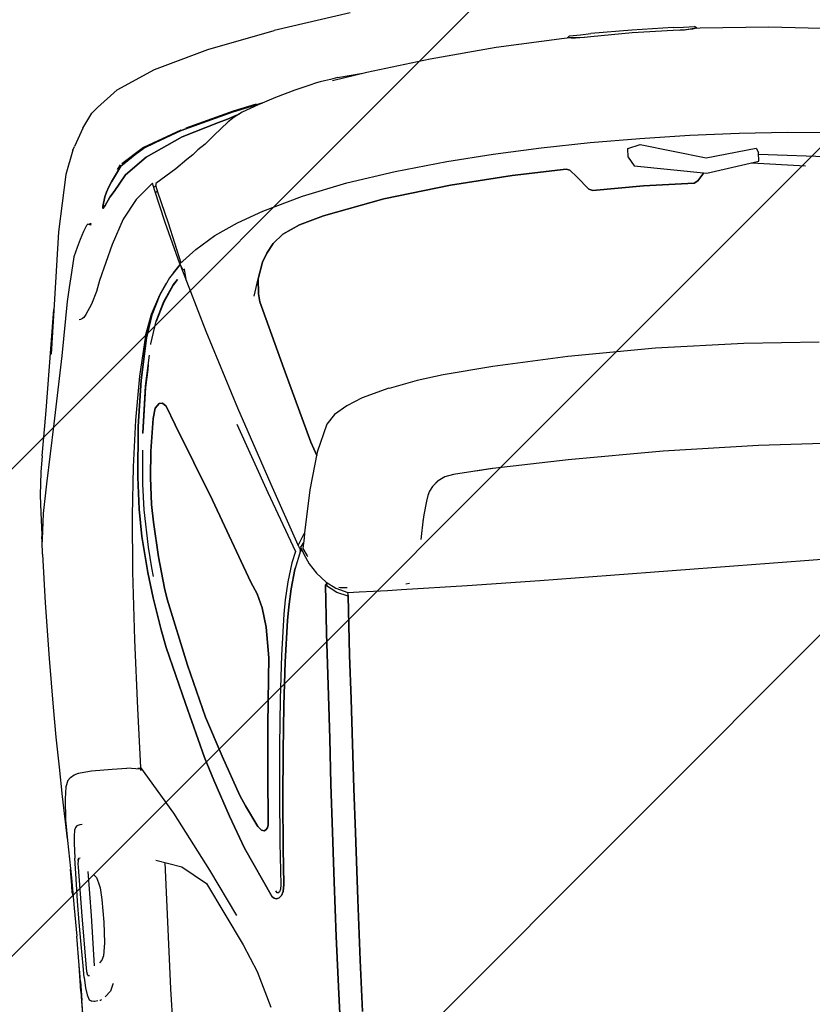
# Model space of a CAD drawing. Header units: millimetres. Extents: x 573132 to 957048, y 21042 to 318066.
# Tile 417 of 425: x 824178 to 825274, y 241507 to 242868. Entities that reach past the tile are written whole.
import ezdxf

# ---------------------------------------------------------------- set-up
doc = ezdxf.new("R2010")
doc.units = ezdxf.units.MM
doc.header["$LTSCALE"] = 2000
doc.layers.add('_NIBSC_FM trees 3metre zone', color=210, linetype='Continuous')
doc.layers.add('Cars', color=7, linetype='Continuous')

# ---------------------------------------------------------------- blocks, each defined once
blk = doc.blocks.new('A$C7ADB3080')
at = {"linetype": 'Continuous'}
for p, q in [((3363.4, 1837.9), (3311.5, 1836.1)), ((3392, 1838.1), (3363.4, 1837.9)), ((3365.8, 1837.9), (3365.3, 1837.9)), ((3424.7, 1840.3), (3365.8, 1837.9)), ((3420.9, 1836.7), (3392, 1838.1)), ((3465.3, 1841.8), (3424.7, 1840.3)), ((3506.8, 1843), (3465.3, 1841.8)), ((3548.4, 1843.9), (3506.8, 1843)), ((3615.8, 1844.5), (3548.4, 1843.9)), ((3693.3, 1843.9), (3615.8, 1844.5)), ((3760.4, 1842.6), (3693.3, 1843.9)), ((3760.4, 1842.6), (3777.5, 1842)), ((3780.6, 1841.8), (3777.5, 1842)), ((3817.8, 1840.9), (3777.6, 1842)), ((3777.6, 1842), (3784.7, 1841.8)), ((3816.5, 1837.6), (3780.6, 1841.8)), ((3856.8, 1830), (3816.5, 1837.6)), ((3842, 1840.1), (3817.8, 1840.9)), ((3873.8, 1836.4), (3842, 1840.1)), ((3154.5, 1834.7), (2920.1, 1835.4)), ((2925, 1835.1), (3140.2, 1834.4)), ((3141.5, 1824), (3139.2, 1820.6)), ((3140.2, 1834.4), (3154.5, 1834.3)), ((3155.1, 1834.3), (3141.2, 1834.3)), ((3141.2, 1834.3), (3141.2, 1834.3)), ((3148.6, 1826.5), (3141.5, 1824)), ((3158.6, 1827.8), (3148.6, 1826.5)), ((3154.5, 1834.7), (3189.7, 1834.5)), ((3167.6, 1834.3), (3155.1, 1834.3)), ((3173, 1828.6), (3158.6, 1827.8)), ((3167.2, 1834.3), (3179.8, 1834.4)), ((3173, 1828.6), (3189, 1829)), ((3175.3, 1823.4), (3174.9, 1821.4)), ((3175.3, 1823.4), (3176.5, 1824)), ((3177.6, 1824.3), (3176.5, 1824)), ((3180.9, 1824.9), (3177.6, 1824.3)), ((3179.8, 1834.4), (3189.8, 1834.5)), ((3185.7, 1825.1), (3180.9, 1824.9)), ((3257.4, 1825.6), (3185.7, 1825.1)), ((3189, 1829), (3218.8, 1829.6)), ((3189.7, 1834.5), (3230.4, 1834.5)), ((3218.8, 1829.6), (3249.2, 1829.8)), ((3269.2, 1835.3), (3230.4, 1834.5)), ((3249.2, 1829.8), (3278.5, 1830)), ((3325.3, 1825.8), (3257.4, 1825.6)), ((3311.5, 1836.1), (3269.2, 1835.3)), ((3278.5, 1830), (3294.3, 1829.9)), ((3290.9, 1836.5), (3285.7, 1835.6)), ((3301, 1836.5), (3290.9, 1836.5)), ((3290.9, 1836.5), (3301, 1836.5)), ((3294.3, 1829.9), (3309.6, 1829.8)), ((3323.5, 1836.5), (3301, 1836.5)), ((3301, 1836.5), (3323.5, 1836.5)), ((3309.6, 1829.8), (3338.2, 1829.4)), ((3330.2, 1825.6), (3325.3, 1825.8)), ((3334.3, 1825.1), (3330.2, 1825.6)), ((3336.4, 1824.3), (3334.3, 1825.1)), ((3334.5, 1825), (3335.7, 1824.9)), ((3335.7, 1824.9), (3337.6, 1824)), ((3337.6, 1824), (3336.4, 1824.3)), ((3337.6, 1824), (3338, 1821.8)), ((3359.1, 1828.7), (3338.2, 1829.4)), ((3368.6, 1828), (3359.1, 1828.7)), ((3376.8, 1826.8), (3368.6, 1828)), ((3380.5, 1825.5), (3376.8, 1826.8)), ((3382.5, 1823.5), (3380.5, 1825.5)), ((3383.7, 1819.1), (3382.5, 1823.5)), ((3437.5, 1834.4), (3420.9, 1836.7)), ((3445.8, 1830.9), (3437.5, 1834.4)), ((3445.8, 1830.9), (3449.9, 1827.1)), ((3449.9, 1827.1), (3453.1, 1821.8)), ((3938.8, 1813.9), (3856.8, 1830)), ((3896.2, 1832.9), (3873.8, 1836.4)), ((3896.2, 1832.9), (3937.3, 1826.5)), ((3937.3, 1826.5), (3958, 1823.1)), ((3138.8, 1818), (3139.2, 1820.6)), ((3138.8, 1816.6), (3138.9, 1817.6)), ((3139.2, 1812.5), (3138.8, 1816.6)), ((3187.9, 1813.2), (3257.6, 1812.5)), ((3257.6, 1812.5), (3318.7, 1812.5)), ((3384, 1816), (3383.7, 1819.1)), ((3453.1, 1821.8), (3454.9, 1815.7)), ((3454.9, 1815.7), (3455.1, 1815)), ((3455.1, 1815), (3455.4, 1813.2)), ((3455.4, 1813.2), (3456.9, 1797.4)), ((4032, 1795.9), (3938.8, 1813.9)), ((3958, 1823.1), (4042.4, 1810.1)), ((4110.6, 1799.9), (4035.1, 1810.4)), ((4035.2, 1810.4), (4035.1, 1810.4)), ((4042.4, 1810.1), (4096.4, 1801.8)), ((3139.6, 1808.8), (3139.6, 1809.6)), ((3140.7, 1807.1), (3139.6, 1808.8)), ((3143.9, 1801.9), (3143.8, 1801.9)), ((3151.3, 1793.8), (3143.9, 1801.9)), ((3194.7, 1802.6), (3191.3, 1806.1)), ((3200.5, 1799.8), (3194.7, 1802.6)), ((3218.3, 1797.4), (3200.5, 1799.8)), ((3247.2, 1796.1), (3218.3, 1797.4)), ((3278.4, 1796.4), (3247.2, 1796.1)), ((3294.9, 1797.7), (3278.4, 1796.4)), ((3301.9, 1799.5), (3294.9, 1797.7)), ((3309.3, 1801.6), (3301.9, 1799.5)), ((3313.6, 1805.2), (3309.3, 1801.6)), ((3456.9, 1797.4), (3456.9, 1768.6)), ((4202.8, 1787.5), (4110.6, 1799.9)), ((3160.5, 1789.8), (3151.3, 1793.8)), ((3161.6, 1789.6), (3160.5, 1789.8)), ((4106, 1782.7), (4032, 1795.9)), ((4125.1, 1778.5), (4106, 1782.7)), ((4281.2, 1771.5), (4202.8, 1787.5)), ((4145.5, 1773.8), (4125.1, 1778.5)), ((4166.8, 1768.8), (4145.5, 1773.8)), ((4314.2, 1759.2), (4281.2, 1771.5)), ((3456.9, 1768.6), (3456.9, 1748.3)), ((4080, 1765.6), (4079.5, 1767.9)), ((4081, 1763.4), (4079.8, 1766.2)), ((4082.5, 1761.6), (4081, 1763.4)), ((4086.1, 1758.5), (4082.5, 1761.6)), ((4099.9, 1749.3), (4086.1, 1758.5)), ((4179.6, 1763.4), (4166.8, 1768.8)), ((4190.3, 1758.6), (4179.6, 1763.4)), ((4201, 1753), (4190.3, 1758.6)), ((4314.2, 1759.2), (4319.2, 1756.8)), ((4343.6, 1743.2), (4319.2, 1756.8)), ((3454.3, 1729.9), (3456.9, 1748.3)), ((4116.9, 1741.3), (4099.9, 1749.3)), ((4208.9, 1748.3), (4201, 1753)), ((4208.9, 1748.3), (4210.6, 1746.2)), ((4208.9, 1742.4), (4210.6, 1746.2)), ((4211.3, 1742.1), (4209, 1742.8)), ((4210, 1745), (4210.4, 1744.8)), ((4210.4, 1744.8), (4211.4, 1741.7)), ((4343.6, 1743.2), (4363.1, 1729.2)), ((3456.6, 1729.3), (3390, 1688.5)), ((3455.3, 1729.9), (3452.5, 1730)), ((3452.6, 1726.9), (3455.5, 1729.2)), ((3455.3, 1729.2), (3455.3, 1733.4)), ((3455.3, 1728.5), (3455.3, 1729)), ((3537.8, 1727.6), (3456.6, 1729.3)), ((4131.6, 1736.2), (4116.9, 1741.3)), ((4180, 1714.9), (4131.6, 1736.2)), ((4370.3, 1721.1), (4363.1, 1729.2)), ((3148.3, 1710.7), (2594.2, 1721.7)), ((3327.1, 1717.9), (3315.3, 1682.8)), ((3632.9, 1724.7), (3537.8, 1727.6)), ((3726.9, 1720.6), (3632.9, 1724.7)), ((3804.6, 1715.3), (3726.9, 1720.6)), ((3871.4, 1708.8), (3804.6, 1715.3)), ((4213.7, 1697), (4180, 1714.9)), ((4230.6, 1723.8), (4234.6, 1720.4)), ((4233.3, 1723.8), (4230.6, 1723.8)), ((4234.6, 1720.4), (4230.6, 1723.8)), ((4230.6, 1723.8), (4233.3, 1723.8)), ((4246.7, 1719.9), (4233.3, 1723.8)), ((4233.3, 1723.8), (4246.7, 1719.9)), ((4234.6, 1720.4), (4245.3, 1713.2)), ((4245.3, 1713.2), (4234.6, 1720.4)), ((4252.8, 1717.5), (4246.7, 1719.9)), ((4246.7, 1719.9), (4252.8, 1717.5)), ((4259.8, 1713.6), (4252.8, 1717.5)), ((4252.8, 1717.5), (4259.8, 1713.6)), ((4370.3, 1721.1), (4392.6, 1692.2)), ((3323, 1705.8), (3148.3, 1710.7)), ((3774.5, 1703.9), (3724.3, 1699.5)), ((3724.3, 1699.5), (3774.5, 1703.9)), ((3812.3, 1704.6), (3774.5, 1703.9)), ((3774.5, 1703.9), (3812.3, 1704.6)), ((3856.9, 1703.3), (3812.3, 1704.6)), ((3812.3, 1704.6), (3856.9, 1703.3)), ((3926.7, 1697.5), (3856.9, 1703.3)), ((3856.9, 1703.3), (3926.7, 1697.5)), ((3935.4, 1700.8), (3871.4, 1708.8)), ((3995.6, 1690.9), (3935.4, 1700.8)), ((4245.3, 1713.2), (4253.1, 1706.5)), ((4253.1, 1706.5), (4245.3, 1713.2)), ((4253.1, 1706.5), (4263.7, 1698)), ((4263.7, 1698), (4253.1, 1706.5)), ((4266.7, 1709.2), (4259.8, 1713.6)), ((4259.8, 1713.6), (4266.7, 1709.2)), ((4275.4, 1703.2), (4266.7, 1709.2)), ((4266.7, 1709.2), (4275.4, 1703.2)), ((4287.1, 1694.7), (4275.4, 1703.2)), ((4275.4, 1703.2), (4287.1, 1694.7)), ((3390, 1688.5), (3307.9, 1644.8)), ((3689.1, 1694.4), (3644.1, 1687)), ((3644.1, 1687), (3689.1, 1694.4)), ((3724.3, 1699.5), (3689.1, 1694.4)), ((3689.1, 1694.4), (3724.3, 1699.5)), ((3718.4, 1692), (3730.4, 1693.4)), ((3730.4, 1693.4), (3759.2, 1696)), ((3759.2, 1696), (3811.2, 1697.9)), ((3811.2, 1697.9), (3846.5, 1697)), ((3846.5, 1697), (3893.4, 1693.5)), ((3916.3, 1691.8), (3917.5, 1691.7)), ((3979.7, 1683.5), (3917.3, 1691.7)), ((3917.5, 1691.7), (3981.3, 1683.4)), ((3990.3, 1688.8), (3926.7, 1697.5)), ((3926.7, 1697.5), (3990.3, 1688.8)), ((4048.1, 1677.1), (3990.3, 1688.8)), ((3990.3, 1688.8), (4048.1, 1677.1)), ((4050.7, 1678.1), (3995.6, 1690.9)), ((4239.6, 1677.1), (4213.7, 1697)), ((4263.7, 1698), (4274.7, 1689.4)), ((4274.7, 1689.4), (4263.7, 1698)), ((4274.7, 1689.4), (4297.1, 1658.8)), ((4297.1, 1658.8), (4274.7, 1689.4)), ((4288.8, 1695.5), (4283, 1700)), ((4290.4, 1690), (4287.1, 1694.7)), ((4287.1, 1694.7), (4290.4, 1690)), ((4310.5, 1661.7), (4290.3, 1693.3)), ((4301.5, 1673.7), (4290.4, 1690)), ((4290.4, 1690), (4301.5, 1673.7)), ((4392.6, 1692.2), (4416.8, 1638.5)), ((3315.3, 1682.8), (3289.8, 1650.3)), ((3619.1, 1681.8), (3540, 1661.1)), ((3540, 1661.1), (3619.1, 1681.8)), ((3592.6, 1654.4), (3685.5, 1675.3)), ((3685.5, 1675.3), (3592.6, 1654.4)), ((3644.1, 1687), (3619.1, 1681.8)), ((3619.1, 1681.8), (3644.1, 1687)), ((3685.5, 1675.3), (3701, 1677.9)), ((3701, 1677.9), (3685.5, 1675.3)), ((3701, 1677.9), (3744.9, 1682.9)), ((3744.9, 1682.9), (3701, 1677.9)), ((3744.9, 1682.9), (3793.1, 1686.4)), ((3793.1, 1686.4), (3744.9, 1682.9)), ((3793.1, 1686.4), (3817.7, 1687.2)), ((3817.7, 1687.2), (3793.1, 1686.4)), ((3817.7, 1687.2), (3854.8, 1686)), ((3854.8, 1686), (3817.7, 1687.2)), ((3854.8, 1686), (3891.3, 1682.8)), ((3891.3, 1682.8), (3854.8, 1686)), ((3891.3, 1682.8), (3936.2, 1676.3)), ((3936.2, 1676.3), (3891.3, 1682.8)), ((3936.2, 1676.3), (3950.2, 1672.4)), ((3950.2, 1672.4), (3936.2, 1676.3)), ((4004.3, 1678.6), (3979.7, 1683.5)), ((3981.3, 1683.4), (4023.5, 1674.8)), ((4010.7, 1677.4), (4004.3, 1678.6)), ((4078.8, 1667.3), (4048.1, 1677.1)), ((4048.1, 1677.1), (4078.8, 1667.3)), ((4050.7, 1678.1), (4080.1, 1667.8)), ((4050.7, 1678.1), (4050.7, 1678.1)), ((4080.1, 1667.8), (4050.7, 1678.1)), ((4260.4, 1652.9), (4239.6, 1677.1)), ((4309.4, 1661.5), (4301.5, 1673.7)), ((4301.5, 1673.7), (4309.4, 1661.5)), ((3540, 1661.1), (3463.8, 1640.1)), ((3463.8, 1640.1), (3540, 1661.1)), ((3950.2, 1672.4), (3956.1, 1666.6)), ((3956.1, 1666.6), (3950.2, 1672.4)), ((3956, 1661.6), (3951.6, 1657.2)), ((3951.6, 1657.2), (3956, 1661.6)), ((3956.1, 1666.6), (3956, 1661.6)), ((3956, 1661.6), (3956.1, 1666.6)), ((4038.4, 1671.7), (4039.3, 1671.5)), ((4039.3, 1671.5), (4069.8, 1662)), ((4095.5, 1649.7), (4069.3, 1662.1)), ((4069.8, 1662), (4096.4, 1649.5)), ((4106, 1654.5), (4078.8, 1667.3)), ((4078.8, 1667.3), (4106, 1654.5)), ((4080.1, 1667.8), (4106, 1654.5)), ((4106, 1654.5), (4080.1, 1667.8)), ((4316, 1644.7), (4309.4, 1661.5)), ((4309.4, 1661.5), (4316, 1644.7)), ((4330.7, 1608.4), (4310.5, 1661.7)), ((3289.8, 1650.3), (3201.4, 1606)), ((3519.3, 1634.8), (3592.6, 1654.4)), ((3592.6, 1654.4), (3519.3, 1634.8)), ((3951.6, 1657.2), (3925.2, 1646.4)), ((3925.2, 1646.4), (3951.6, 1657.2)), ((4117.9, 1634.7), (4095.5, 1649.7)), ((4096.4, 1649.5), (4118.4, 1634.8)), ((4121, 1644.1), (4106, 1654.5)), ((4106, 1654.5), (4120.9, 1644.2)), ((4248.1, 1646.9), (4204.1, 1635.6)), ((4204.9, 1639.5), (4250.9, 1650.7)), ((4246.7, 1649.7), (4249, 1647.1)), ((4256.1, 1648.5), (4248.1, 1646.9)), ((4250.9, 1650.7), (4260.4, 1652.9)), ((4254.1, 1651.5), (4256.3, 1648.9)), ((4256.5, 1648.5), (4256.1, 1648.5)), ((4256.3, 1648.9), (4256.6, 1648.3)), ((4259.7, 1648.5), (4257.4, 1648.5)), ((4278, 1619.2), (4259.7, 1648.5)), ((4297.1, 1658.8), (4321.2, 1607.2)), ((4321.2, 1607.2), (4297.1, 1658.8)), ((3307.9, 1644.8), (3242.4, 1612.3)), ((3463.8, 1640.1), (3431.3, 1629.6)), ((3431.3, 1629.6), (3463.8, 1640.1)), ((3463.6, 1615.6), (3519.3, 1634.8)), ((3519.3, 1634.8), (3463.6, 1615.6)), ((3925.2, 1646.4), (3817.2, 1603)), ((3817.2, 1603), (3925.2, 1646.4)), ((4125.2, 1628.3), (4117.9, 1634.7)), ((4118.4, 1634.8), (4125.2, 1628.5)), ((4120.9, 1644.2), (4121.2, 1644)), ((4128, 1639.3), (4121.3, 1643.9)), ((4136.9, 1631), (4128, 1639.3)), ((4134.8, 1633), (4134.9, 1633)), ((4134.9, 1633), (4145.3, 1623.3)), ((4146.5, 1623.3), (4204.9, 1639.5)), ((4204.1, 1635.6), (4147.6, 1621.9)), ((4330, 1607.9), (4316, 1644.7)), ((4316, 1644.7), (4330, 1607.9)), ((4416.8, 1638.5), (4439, 1562.7)), ((3431.3, 1629.6), (3380.1, 1611.8)), ((3380.1, 1611.8), (3431.3, 1629.6)), ((4050.4, 1594.4), (4142.2, 1622)), ((4125.2, 1628.5), (4125, 1628.4)), ((4145.3, 1623.3), (4136.9, 1631)), ((4139.4, 1620.9), (4137.7, 1619.3)), ((4138.9, 1617.7), (4137.7, 1619.3)), ((4146.3, 1623.6), (4139.4, 1620.9)), ((4140.8, 1621.4), (4140.7, 1621.5)), ((4146.3, 1623.6), (4164.8, 1600.2)), ((3201.4, 1606), (3163.1, 1589.7)), ((3380.1, 1611.8), (3334.6, 1594.5)), ((3334.6, 1594.5), (3380.1, 1611.8)), ((3407.4, 1595.4), (3463.6, 1615.6)), ((3463.6, 1615.6), (3407.4, 1595.4)), ((4138.6, 1618.2), (4124.8, 1616.8)), ((4289.5, 1603), (4278, 1619.2)), ((4321.2, 1607.2), (4337.1, 1555.5)), ((4337.1, 1555.5), (4321.2, 1607.2)), ((4350.6, 1534.3), (4330, 1607.9)), ((4330, 1607.9), (4350.6, 1534.3)), ((3334.6, 1594.5), (3264.7, 1561.2)), ((3264.7, 1561.2), (3334.6, 1594.5)), ((3392.8, 1588.9), (3407.4, 1595.4)), ((3407.4, 1595.4), (3392.8, 1588.9)), ((3817.2, 1603), (3700.4, 1558.4)), ((3700.4, 1558.4), (3817.2, 1603)), ((3941.5, 1558.3), (4050.4, 1594.4)), ((4164.8, 1600.2), (4181.7, 1572.2)), ((4295.4, 1594.5), (4289.5, 1603)), ((4301.5, 1587.2), (4295.4, 1594.5)), ((4351.4, 1534.4), (4332.7, 1601.5)), ((3163.1, 1589.7), (3112.6, 1574.6)), ((3363.1, 1573.8), (3392.8, 1588.9)), ((3392.8, 1588.9), (3363.1, 1573.8)), ((4309, 1576.5), (4301.5, 1587.2)), ((3356.4, 1565.7), (3357.5, 1569.1)), ((3357.5, 1569.1), (3356.4, 1565.7)), ((3357.6, 1563.2), (3356.4, 1565.7)), ((3356.4, 1565.7), (3357.6, 1563.2)), ((3357.5, 1569.1), (3363.1, 1573.8)), ((3363.1, 1573.8), (3357.5, 1569.1)), ((4181.7, 1572.2), (4196.9, 1540)), ((4319.8, 1563.6), (4309, 1576.5)), ((3262.5, 1558.7), (3261.6, 1556.1)), ((3261.6, 1556.1), (3262.5, 1558.7)), ((3261.6, 1556.1), (3261.6, 1553.9)), ((3261.6, 1553.9), (3261.6, 1556.1)), ((3261.6, 1556.1), (3261.6, 1555.9)), ((3261.6, 1553.9), (3262.3, 1551.6)), ((3262.3, 1551.6), (3261.6, 1553.9)), ((3262.2, 1551.8), (3262.3, 1551.6)), ((3262.3, 1551.6), (3265.7, 1548.2)), ((3265.7, 1548.2), (3262.3, 1551.6)), ((3264.7, 1561.2), (3262.5, 1558.7)), ((3262.5, 1558.7), (3264.7, 1561.2)), ((3271, 1550.8), (3269.2, 1553.1)), ((3269.5, 1552.8), (3269.6, 1553.9)), ((3269.6, 1553.9), (3272.3, 1555.5)), ((3360.3, 1560.6), (3357.6, 1563.2)), ((3357.6, 1563.2), (3360.3, 1560.6)), ((3364.2, 1559.4), (3360.3, 1560.6)), ((3360.3, 1560.6), (3360.8, 1560.5)), ((3360.3, 1560.6), (3364.2, 1559.4)), ((3366.9, 1559), (3364.2, 1559.4)), ((3364.2, 1559.4), (3366.9, 1559)), ((3366.7, 1559.1), (3366.9, 1559)), ((3434.5, 1554.7), (3366.9, 1559)), ((3366.9, 1559), (3434.5, 1554.7)), ((3501.9, 1549.7), (3434.5, 1554.7)), ((3434.5, 1554.7), (3501.9, 1549.7)), ((3700.4, 1558.4), (3683.7, 1550.7)), ((3683.7, 1550.7), (3700.4, 1558.4)), ((3919.8, 1561.3), (3822.4, 1525.6)), ((3832.9, 1520.5), (3941.5, 1558.3)), ((4337.2, 1542.2), (4319.8, 1563.6)), ((4337.1, 1555.5), (4341.1, 1543)), ((4341.1, 1543), (4337.1, 1555.5)), ((4439, 1562.7), (4458.5, 1469.5)), ((3265.7, 1548.2), (3271, 1545.4)), ((3271, 1545.4), (3265.7, 1548.2)), ((3274.3, 1549.1), (3271, 1550.8)), ((3271, 1545.4), (3280.2, 1543.8)), ((3280.2, 1543.8), (3271, 1545.4)), ((3280.2, 1548.2), (3274.3, 1549.1)), ((3338.5, 1545.3), (3280.2, 1548.2)), ((3280.2, 1543.8), (3330.4, 1541.1)), ((3330.4, 1541.1), (3280.2, 1543.8)), ((3330.4, 1541.1), (3397.7, 1536.4)), ((3397.7, 1536.4), (3330.4, 1541.1)), ((3405.7, 1540.6), (3338.5, 1545.3)), ((3472.6, 1535.6), (3405.7, 1540.6)), ((3566, 1543.9), (3501.9, 1549.7)), ((3501.9, 1549.7), (3566, 1543.9)), ((3594.2, 1541.4), (3566, 1543.9)), ((3566, 1543.9), (3594.2, 1541.4)), ((3636.8, 1542), (3594.2, 1541.4)), ((3594.2, 1541.4), (3636.8, 1542)), ((3664.1, 1545.3), (3636.8, 1542)), ((3636.8, 1542), (3664.1, 1545.3)), ((3683.7, 1550.7), (3664.1, 1545.3)), ((3664.1, 1545.3), (3683.7, 1550.7)), ((4196.9, 1540), (4210.5, 1503.8)), ((4342.8, 1533.4), (4337.2, 1542.2)), ((4341.1, 1543), (4344.1, 1534.3)), ((4344.1, 1534.3), (4341.1, 1543)), ((3397.7, 1536.4), (3464.1, 1531.2)), ((3464.1, 1531.2), (3397.7, 1536.4)), ((3464.1, 1531.2), (3527.2, 1525.6)), ((3527.2, 1525.6), (3464.1, 1531.2)), ((3536, 1530), (3472.6, 1535.6)), ((3527.2, 1525.6), (3587, 1519.2)), ((3587, 1519.2), (3527.2, 1525.6)), ((3596.5, 1523.8), (3536, 1530)), ((3822.4, 1525.6), (3738.1, 1493.8)), ((4094.2, 1524.4), (4096.2, 1523.8)), ((4094.2, 1524.4), (4117.8, 1517.2)), ((4348.9, 1521.9), (4342.8, 1533.4)), ((4344.1, 1534.3), (4345.7, 1528.8)), ((4345.7, 1528.8), (4344.1, 1534.3)), ((4345.7, 1528.8), (4346.6, 1526.2)), ((4346.6, 1526.2), (4345.7, 1528.8)), ((4359.8, 1492.7), (4350.6, 1534.3)), ((4350.6, 1534.3), (4359.8, 1492.7)), ((4358.6, 1501.7), (4351.4, 1534.4)), ((3587, 1519.2), (3643.8, 1511.6)), ((3643.8, 1511.6), (3587, 1519.2)), ((3653.1, 1515.9), (3596.5, 1523.8)), ((3643.8, 1511.6), (3662.7, 1508.4)), ((3662.7, 1508.4), (3643.8, 1511.6)), ((3672.4, 1512.7), (3653.1, 1515.9)), ((3696.9, 1507.4), (3672.4, 1512.7)), ((3746.6, 1489.3), (3832.9, 1520.5)), ((3991.5, 1490.9), (4085.9, 1517)), ((4085.9, 1517), (3991.5, 1490.9)), ((4085.9, 1517), (4096.8, 1518.2)), ((4096.8, 1518.2), (4085.9, 1517)), ((4096.8, 1518.2), (4117.8, 1517.2)), ((4117.8, 1517.2), (4096.8, 1518.2)), ((4117.8, 1517.2), (4140.4, 1509.4)), ((4140.4, 1509.4), (4117.8, 1517.2)), ((4357.7, 1499.3), (4348.9, 1521.9)), ((3662.7, 1508.4), (3687.1, 1503.5)), ((3687.1, 1503.5), (3662.7, 1508.4)), ((3687.1, 1503.5), (3713.6, 1496.2)), ((3713.6, 1496.2), (3687.1, 1503.5)), ((3723.1, 1499.8), (3696.9, 1507.4)), ((3738.1, 1493.8), (3723.1, 1499.8)), ((4140.4, 1509.4), (4152.4, 1502.3)), ((4152.4, 1502.3), (4140.4, 1509.4)), ((4152.4, 1502.3), (4165, 1492.8)), ((4165, 1492.8), (4152.4, 1502.3)), ((4210.5, 1503.8), (4227, 1447.4)), ((4365.6, 1474.4), (4357.7, 1499.3)), ((3713.6, 1496.2), (3716.2, 1495.2)), ((3738.7, 1486.4), (3713.6, 1496.2)), ((3743.8, 1486.4), (3733.7, 1482.6)), ((3736.9, 1487.1), (3738.7, 1486.4)), ((3738.2, 1493.8), (3738.1, 1493.8)), ((3746.3, 1489.5), (3738.5, 1486.3)), ((3738.5, 1486.3), (3739.1, 1484.6)), ((3738.7, 1486.4), (3740.1, 1486.9)), ((3738.7, 1486.3), (3738.7, 1486.4)), ((3738.7, 1484.5), (3738.7, 1485.8)), ((3749.9, 1481.6), (3743.8, 1486.4)), ((3746.3, 1489.5), (3762, 1479.9)), ((3887, 1461.1), (3991.5, 1490.9)), ((3991.5, 1490.9), (3887, 1461.1)), ((4165, 1492.8), (4176.6, 1478.3)), ((4176.6, 1478.3), (4165, 1492.8)), ((3123.9, 1479.4), (3043.6, 1481.5)), ((3043.6, 1481.5), (3123.9, 1479.4)), ((3203.4, 1477), (3123.9, 1479.4)), ((3123.9, 1479.4), (3203.4, 1477)), ((3279, 1474.4), (3203.4, 1477)), ((3203.4, 1477), (3279, 1474.4)), ((3347.7, 1471.6), (3279, 1474.4)), ((3279, 1474.4), (3347.7, 1471.6)), ((3413.9, 1468.6), (3347.7, 1471.6)), ((3347.7, 1471.6), (3413.9, 1468.6)), ((3719.7, 1476), (3706.1, 1467)), ((3733.7, 1482.6), (3719.7, 1476)), ((3730.8, 1477.9), (3730, 1477.5)), ((3741.7, 1483.1), (3730.8, 1477.9)), ((3748.7, 1481.8), (3741.7, 1483.1)), ((3755.7, 1480.5), (3748.7, 1481.8)), ((3762.8, 1479.3), (3755.7, 1480.5)), ((3762, 1479.9), (3762.7, 1479.3)), ((3821.6, 1467.4), (3762.8, 1479.3)), ((4176.6, 1478.3), (4188.1, 1454.7)), ((4188.1, 1454.7), (4176.6, 1478.3)), ((4373.8, 1446.9), (4365.6, 1474.4)), ((4474.9, 1362.7), (4458.5, 1469.5)), ((3476.6, 1465.7), (3413.9, 1468.6)), ((3413.9, 1468.6), (3476.6, 1465.7)), ((3536.4, 1463), (3476.6, 1465.7)), ((3476.6, 1465.7), (3536.4, 1463)), ((3593.8, 1460.5), (3536.4, 1463)), ((3536.4, 1463), (3593.8, 1460.5)), ((3622.3, 1459.2), (3593.8, 1460.5)), ((3593.8, 1460.5), (3622.3, 1459.2)), ((3645.7, 1457.9), (3622.3, 1459.2)), ((3622.3, 1459.2), (3645.7, 1457.9)), ((3666.9, 1456.8), (3645.7, 1457.9)), ((3645.7, 1457.9), (3666.9, 1456.8)), ((3688.7, 1455.7), (3666.9, 1456.8)), ((3666.9, 1456.8), (3688.7, 1455.7)), ((3706.1, 1467), (3692.8, 1454.4)), ((3872.7, 1453.3), (3821.6, 1467.4)), ((3868.3, 1454.5), (3887, 1461.1)), ((3887, 1461.1), (3868.3, 1454.5)), ((3097.4, 1448.7), (3168.2, 1446.4)), ((3168.2, 1446.4), (3097.4, 1448.7)), ((3168.2, 1446.4), (3252, 1443.4)), ((3252, 1443.4), (3168.2, 1446.4)), ((3252, 1443.4), (3344.7, 1439.9)), ((3344.7, 1439.9), (3252, 1443.4)), ((3677.3, 1440.6), (3688.7, 1455.7)), ((3692.8, 1454.4), (3683.5, 1441.6)), ((3688.7, 1453.7), (3687.2, 1453.8)), ((3688.7, 1455.7), (3691.7, 1452.8)), ((3689.8, 1454.7), (3688.7, 1453.7)), ((3910.3, 1437.3), (3872.7, 1453.3)), ((4188.1, 1454.7), (4198, 1420.7)), ((4198, 1420.7), (4188.1, 1454.7)), ((4227, 1447.4), (4240.7, 1384.8)), ((4376, 1438.7), (4373.8, 1446.9)), ((3344.7, 1439.9), (3405.5, 1437.5)), ((3405.5, 1437.5), (3344.7, 1439.9)), ((3405.5, 1437.5), (3467.2, 1434.9)), ((3467.2, 1434.9), (3405.5, 1437.5)), ((3467.2, 1434.9), (3528.9, 1432.2)), ((3528.9, 1432.2), (3467.2, 1434.9)), ((3528.9, 1432.2), (3589.5, 1429.6)), ((3589.5, 1429.6), (3528.9, 1432.2)), ((3589.5, 1429.6), (3610.4, 1428.6)), ((3610.4, 1428.6), (3589.5, 1429.6)), ((3671.3, 1425.7), (3677.3, 1440.6)), ((3683.5, 1441.6), (3676.4, 1425.7)), ((3683.8, 1435.6), (3683.3, 1426.1)), ((3684.4, 1437.3), (3683.8, 1435.6)), ((3923.1, 1425.6), (3910.3, 1437.3)), ((4379.1, 1427.3), (4376, 1438.7)), ((3610.4, 1428.6), (3631.1, 1427.6)), ((3631.1, 1427.6), (3610.4, 1428.6)), ((3631.1, 1427.6), (3651.3, 1426.7)), ((3651.3, 1426.7), (3631.1, 1427.6)), ((3651.3, 1426.7), (3671.3, 1425.7)), ((3671.3, 1425.7), (3651.3, 1426.7)), ((3676.4, 1425.9), (3671.3, 1425.7)), ((3676.4, 1425.7), (3675.9, 1409.8)), ((3933.8, 1407.9), (3923.1, 1425.6)), ((4198, 1420.7), (4214.9, 1335.7)), ((4214.9, 1335.7), (4198, 1420.7)), ((4381.9, 1416.3), (4379.1, 1427.3)), ((4382.9, 1411.3), (4381.9, 1416.3)), ((3675.9, 1409.8), (3675.4, 1390)), ((3942.9, 1386), (3933.8, 1407.9)), ((4383.8, 1405.1), (4382.9, 1411.3)), ((4385.2, 1397), (4383.8, 1405.1)), ((3675.4, 1390), (3675.1, 1370.7)), ((4383.4, 1394.3), (4391.4, 1346)), ((4386.9, 1387.2), (4385.2, 1397)), ((3953.5, 1347.9), (3942.9, 1386)), ((4240.7, 1384.8), (4251.7, 1317)), ((4386.9, 1387.2), (4390.5, 1351.5)), ((3675.1, 1370.7), (3674.7, 1351.3)), ((3674.7, 1351.3), (3673.7, 1260.2)), ((3961.1, 1308.5), (3953.3, 1347.8)), ((3682.1, 1344.7), (3682.8, 1339.8)), ((4214.9, 1335.7), (4227, 1242)), ((4227, 1242), (4214.9, 1335.7)), ((4391.4, 1346), (4403.4, 1257.3)), ((3770, 1314.4), (3741.9, 1319.7)), ((3775.6, 1312.9), (3765.8, 1315.1)), ((3794, 1307.7), (3775.6, 1312.9)), ((3801.6, 1305.4), (3794, 1307.7)), ((3966.3, 1272), (3961.1, 1308.5)), ((4251.7, 1317), (4260.1, 1244.8)), ((3807.7, 1302.5), (3801.6, 1305.4)), ((3813.6, 1298.2), (3807.7, 1302.5)), ((3820.8, 1290.2), (3813.6, 1298.2)), ((3820.9, 1289.8), (3818.1, 1293.1)), ((3825.7, 1280.1), (3820.9, 1289.8)), ((3828.2, 1267.8), (3825.7, 1280.1)), ((3832.1, 1214), (3828.2, 1267.8)), ((3972.7, 1202.5), (3966.3, 1272)), ((3673.7, 1260.2), (3673.2, 1159.8)), ((4403.4, 1257.3), (4412.5, 1164.9)), ((4227, 1242), (4233.9, 1156.3)), ((4233.9, 1156.3), (4227, 1242)), ((4260.1, 1244.8), (4265.5, 1180.1)), ((3832, 1212.9), (3830.5, 1236.6)), ((3836.6, 1108.1), (3832, 1212.9)), ((3978.7, 1098.1), (3972.7, 1202.5)), ((4265.5, 1180.1), (4269.2, 1113.4)), ((3673.2, 1159.8), (3673.1, 1061.9)), ((4412.5, 1164.9), (4418.1, 1070.5)), ((4233.9, 1156.3), (4237.4, 1081.3)), ((4237.4, 1081.3), (4233.9, 1156.3)), ((3838.8, 976.2), (3836.6, 1108.1)), ((4269.2, 1113.4), (4271.3, 1045.3)), ((3981.5, 976.2), (3978.7, 1098.1)), ((4235.5, 1076.1), (4225.5, 1067.1)), ((4225.5, 1067.1), (4235.5, 1076.1)), ((4237.4, 1081.3), (4235.5, 1076.1)), ((4235.5, 1076.1), (4237.4, 1081.3)), ((3673.1, 1061.9), (3673.4, 976.2)), ((4225.5, 1067.1), (4207.4, 1051.7)), ((4207.4, 1051.7), (4225.5, 1067.1)), ((4417.4, 1056.8), (4417.7, 1062.1)), ((4417.7, 1062.1), (4418.2, 1065.7)), ((4418.4, 1065.3), (4417.7, 1060.7)), ((4418.1, 1070.5), (4418.2, 1066)), ((4418.2, 1065.7), (4418.2, 1066)), ((4420.5, 1062.9), (4418.4, 1065.3)), ((4420.5, 1062.9), (4421, 1047.5)), ((4207.4, 1051.7), (4204.9, 1046.5)), ((4204.9, 1046.5), (4207.4, 1051.7)), ((4417, 1042.8), (4417.1, 1050.5)), ((4417.1, 1048.9), (4417, 1042.1)), ((4417.1, 1050.5), (4417.4, 1056.8)), ((4417.4, 1054.8), (4417.1, 1048.9)), ((4417.7, 1060.7), (4417.4, 1054.8)), ((4204.9, 1046.5), (4206.1, 976.2)), ((4206.1, 976.2), (4204.9, 1046.5)), ((4271.3, 1045.3), (4272, 976.2)), ((4417.1, 1033.3), (4417, 1042.8)), ((4421, 1047.5), (4421.4, 1033.2)), ((4418.2, 976.2), (4417.1, 1033.3)), ((4422.2, 976.2), (4421.4, 1033.2)), ((4247.3, 994.5), (4234.9, 986.8)), ((4247.3, 994.5), (4259.3, 994)), ((4259.3, 994), (4263.7, 976.4)), ((4234.9, 986.8), (4217.4, 887.5)), ((3673.4, 976.2), (3673.1, 890.5)), ((3836.6, 844.3), (3838.8, 976.2)), ((3978.7, 854.2), (3981.5, 976.2)), ((4206.1, 976.2), (4204.9, 905.9)), ((4204.9, 905.9), (4206.1, 976.2)), ((4263.7, 976.4), (4238.2, 886.7)), ((4272, 976.2), (4271.3, 907.1)), ((4417.1, 919.1), (4418.2, 976.2)), ((4421.4, 919.2), (4422.2, 976.2)), ((4417, 909.5), (4417.1, 919.1)), ((4421.4, 919.2), (4421, 904.9)), ((4204.9, 905.9), (4207.4, 900.7)), ((4207.4, 900.7), (4204.9, 905.9)), ((4207.4, 900.7), (4218.1, 891.5)), ((4218.1, 891.5), (4207.4, 900.7)), ((4271.3, 907.1), (4269.2, 839)), ((4417, 910.2), (4417.1, 903.4)), ((4417.1, 901.9), (4417, 909.5)), ((4417.1, 903.4), (4417.4, 897.5)), ((4417.4, 895.6), (4417.1, 901.9)), ((4421, 904.9), (4420.5, 889.6)), ((3673.1, 890.5), (3673.2, 792.6)), ((4217.4, 887.5), (4228.4, 814.6)), ((4238.2, 886.7), (4246.8, 816.9)), ((4417.4, 897.5), (4417.7, 892.2)), ((4417.7, 890.3), (4417.4, 895.6)), ((4417.7, 892.2), (4418.4, 887.1)), ((4418.2, 886.7), (4417.7, 890.3)), ((4418.2, 886.4), (4418.1, 881.9)), ((4418.2, 886.4), (4418.2, 886.7)), ((4418.4, 887.1), (4420.5, 889.6)), ((4418.1, 881.9), (4412.5, 787.5)), ((3832, 739.5), (3836.6, 844.3)), ((3972.7, 749.9), (3978.7, 854.2)), ((4269.2, 839), (4265.5, 772.3)), ((4226.9, 824.6), (4217.1, 750.8)), ((4246.8, 816.9), (4240.3, 814.1)), ((4221.8, 668.4), (4237.6, 814.2)), ((4228.4, 814.6), (4240.3, 814.1)), ((3673.2, 792.6), (3673.7, 692.2)), ((4412.5, 787.5), (4403.4, 695.1)), ((4265.5, 772.3), (4260.1, 707.5))]:
    blk.add_line(p, q, dxfattribs=at)

msp = doc.modelspace()

# ---------------------------------------------------------------- hatches: boundary and pattern name
h = msp.add_hatch()
h.set_pattern_fill('ANSI31', color=252, scale=150)
h.paths.add_polyline_path([(830901.5, 227876.9), (829808.9, 243346.4), (808212.3, 241821), (809321.3, 226119.1)])
at = {"layer": '_NIBSC_FM trees 3metre zone'}
h = msp.add_hatch(dxfattribs=at)
h.set_pattern_fill('ANSI31', color=256, scale=1500)
h.set_pattern_definition([(45, (0, -300000), (-3367.596, 3367.596), [])])
h.paths.add_polyline_path([(593903.2, 232617.7), (679741.5, 243682.5), (730246.2, 249484.4), (739010, 251812.5), (755357.3, 259572.6), (798190.5, 265511.7), (811700.6, 266996.3), (863086.4, 275757), (876855.1, 143047.8), (913767.4, 142393.8), (912963.3, 130302.9), (912377.4, 121144.5), (904518.6, 98597.9), (903417.9, 94708.4), (895370.5, 63435.9), (848719, 56730), (841118.6, 53483.2), (784097.4, 45680.2), (763757.6, 42853.6), (670408.4, 24434.5), (665577.7, 34769.6), (663265.2, 39852.7), (610755, 158063.7), (608829.3, 162279.9), (603679.1, 173549.1), (597792.5, 194109.5)])
h.paths.add_polyline_path([(597181.3, 230015.5), (680104.5, 240704.4), (730805.4, 246528.9), (740047.1, 248984), (756226.7, 256664.5), (798560.4, 262534.3), (812116.9, 264024), (860432.9, 272261.3), (874145.3, 140095.4), (910565, 139450.1), (909969.7, 130498.2), (909409.7, 121745), (901656.3, 99500.9), (900521.5, 95490.8), (892963.6, 66120.8), (847902.5, 59643.5), (840311.6, 56400.8), (783687.5, 48652), (763260.4, 45813.4), (672131.7, 27832.4), (668302, 36025.9), (666001.5, 41082.8), (613490.4, 159295.9), (611558.1, 163526.3), (606501.3, 174591.3), (600750.4, 194677.7)], flags=16)

# ---------------------------------------------------------------- block references
at = {"layer": 'Cars', "rotation": 94.26510713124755}
msp.add_blockref('A$C7ADB3080', (826327, 238516), dxfattribs=at)

doc.saveas('drawing.dxf')
